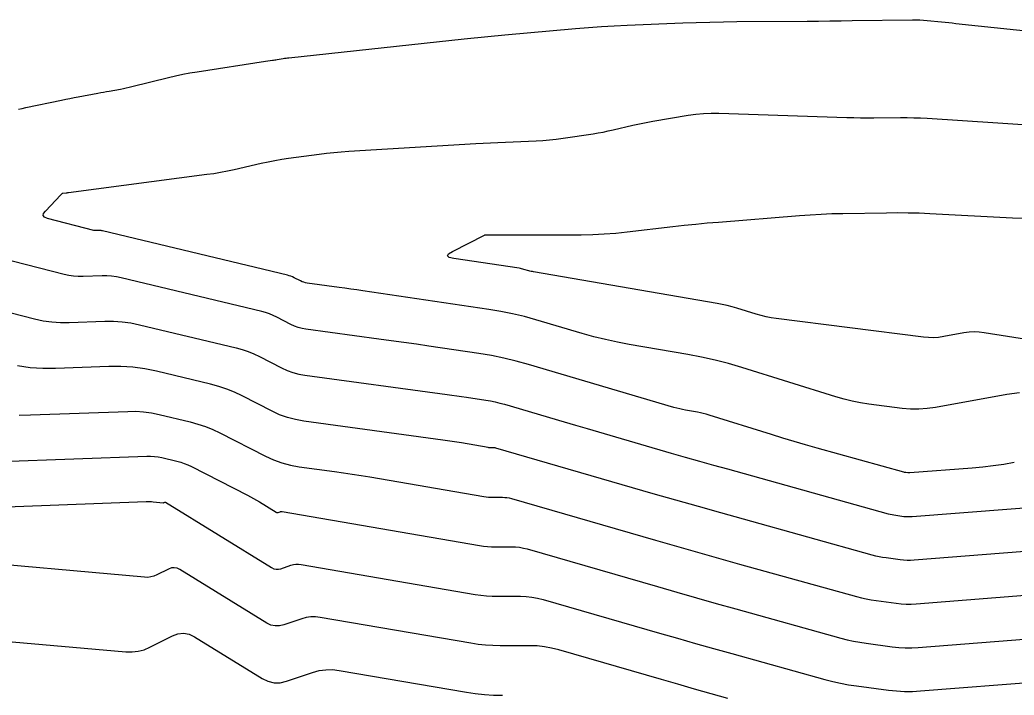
# Model space of a CAD drawing. Extents: x 1354696 to 1366163, y 660729 to 670380.
# Drawn here: x 1362159.9 to 1362230.8, y 664786.1 to 664834.2 of the extents above; entities that cross this region are included whole.
import ezdxf

# ---------------------------------------------------------------- set-up
doc = ezdxf.new("R2010")
doc.units = 0
doc.layers.add('R_Contours', color=7, linetype='Continuous')

msp = doc.modelspace()

# ---------------------------------------------------------------- linework, layer by layer
at = {"layer": 'R_Contours'}
for points in [[(1362159.762, 664827.87), (1362160.02, 664827.929), (1362160.279, 664827.986), (1362162.827, 664828.527), (1362163.126, 664828.59), (1362163.424, 664828.65), (1362163.723, 664828.708), (1362164.023, 664828.765), (1362165.415, 664829.022), (1362165.617, 664829.059), (1362165.82, 664829.096), (1362166.023, 664829.133), (1362166.226, 664829.169), (1362167.038, 664829.314), (1362167.24, 664829.351), (1362167.442, 664829.393), (1362167.643, 664829.438), (1362167.844, 664829.486), (1362170.462, 664830.14), (1362170.966, 664830.26), (1362171.473, 664830.369), (1362171.982, 664830.466), (1362172.493, 664830.551), (1362177.372, 664831.308), (1362177.874, 664831.371), (1362177.958, 664831.382), (1362178.041, 664831.393), (1362178.125, 664831.406), (1362178.208, 664831.419), (1362178.641, 664831.49), (1362178.741, 664831.505), (1362178.841, 664831.52), (1362178.941, 664831.533), (1362179.042, 664831.544), (1362191.545, 664832.892), (1362191.786, 664832.918), (1362192.028, 664832.943), (1362192.27, 664832.967), (1362192.512, 664832.99), (1362193.481, 664833.083), (1362193.723, 664833.106), (1362193.965, 664833.129), (1362194.207, 664833.151), (1362194.45, 664833.174), (1362199.493, 664833.632), (1362200.415, 664833.71), (1362201.338, 664833.776), (1362202.261, 664833.83), (1362203.185, 664833.873), (1362207.137, 664834.028), (1362208.104, 664834.062), (1362209.071, 664834.089), (1362210.038, 664834.108), (1362211.006, 664834.119), (1362216.022, 664834.159), (1362216.826, 664834.166), (1362217.629, 664834.173), (1362218.433, 664834.182), (1362219.236, 664834.192), (1362223.541, 664834.246), (1362223.799, 664834.246), (1362224.057, 664834.238), (1362224.315, 664834.224), (1362224.572, 664834.202), (1362225.601, 664834.102), (1362225.858, 664834.077), (1362226.116, 664834.051), (1362226.373, 664834.024), (1362226.63, 664833.998), (1362233.686, 664833.252)], [(1362231.158, 664807.639), (1362230.262, 664807.515), (1362225.174, 664806.598), (1362224.582, 664806.514), (1362223.989, 664806.476), (1362223.394, 664806.483), (1362222.798, 664806.536), (1362220.412, 664806.838), (1362219.818, 664806.926), (1362219.23, 664807.04), (1362218.648, 664807.181), (1362218.071, 664807.348), (1362211.36, 664809.45), (1362210.408, 664809.731), (1362209.448, 664809.979), (1362208.48, 664810.196), (1362207.504, 664810.38), (1362203.323, 664811.098), (1362202.478, 664811.256), (1362201.637, 664811.438), (1362200.803, 664811.645), (1362199.975, 664811.877), (1362196.672, 664812.854), (1362195.843, 664813.083), (1362195.007, 664813.283), (1362194.165, 664813.453), (1362193.317, 664813.593), (1362184.308, 664814.922), (1362183.887, 664814.984), (1362183.465, 664815.044), (1362183.044, 664815.103), (1362182.622, 664815.162), (1362180.345, 664815.473), (1362180.22, 664815.495), (1362180.099, 664815.528), (1362179.98, 664815.57), (1362179.865, 664815.623), (1362179.411, 664815.855), (1362179.296, 664815.909), (1362179.178, 664815.956), (1362179.058, 664815.997), (1362178.936, 664816.03), (1362165.742, 664819.2), (1362165.692, 664819.21), (1362165.641, 664819.217), (1362165.59, 664819.22), (1362165.539, 664819.22), (1362165.333, 664819.212), (1362165.282, 664819.212), (1362165.231, 664819.216), (1362165.18, 664819.223), (1362165.13, 664819.234), (1362161.828, 664820.081), (1362161.62, 664820.165), (1362161.526, 664820.281), (1362161.544, 664820.43), (1362161.676, 664820.611), (1362162.785, 664821.775), (1362162.806, 664821.796), (1362162.826, 664821.817), (1362162.867, 664821.86), (1362162.878, 664821.869), (1362162.89, 664821.876), (1362162.903, 664821.881), (1362162.917, 664821.884), (1362163.146, 664821.908), (1362163.189, 664821.913), (1362163.231, 664821.918), (1362163.274, 664821.923), (1362163.317, 664821.928), (1362173.194, 664823.23), (1362173.684, 664823.3), (1362174.173, 664823.382), (1362174.66, 664823.476), (1362175.144, 664823.581), (1362177.078, 664824.023), (1362177.562, 664824.128), (1362178.049, 664824.222), (1362178.537, 664824.305), (1362179.028, 664824.376), (1362181.202, 664824.667), (1362181.729, 664824.733), (1362182.257, 664824.789), (1362182.785, 664824.835), (1362183.315, 664824.872), (1362192.384, 664825.427), (1362192.91, 664825.457), (1362193.436, 664825.485), (1362193.962, 664825.51), (1362194.488, 664825.533), (1362196.681, 664825.619), (1362197.163, 664825.645), (1362197.644, 664825.684), (1362198.124, 664825.736), (1362198.602, 664825.802), (1362200.754, 664826.126), (1362201.111, 664826.184), (1362201.466, 664826.248), (1362201.82, 664826.32), (1362202.173, 664826.4), (1362203.581, 664826.731), (1362203.934, 664826.811), (1362204.288, 664826.885), (1362204.643, 664826.954), (1362204.999, 664827.017), (1362207.536, 664827.448), (1362208.078, 664827.526), (1362208.623, 664827.576), (1362209.169, 664827.599), (1362209.717, 664827.594), (1362218.86, 664827.285), (1362219.338, 664827.271), (1362219.815, 664827.263), (1362220.293, 664827.26), (1362220.77, 664827.261), (1362222.681, 664827.279), (1362223.159, 664827.279), (1362223.636, 664827.27), (1362224.113, 664827.252), (1362224.59, 664827.226), (1362235.019, 664826.555)], [(1362238.784, 664810.332), (1362228.652, 664811.929), (1362228.29, 664811.97), (1362227.928, 664811.982), (1362227.566, 664811.962), (1362227.204, 664811.913), (1362225.758, 664811.652), (1362225.397, 664811.601), (1362225.034, 664811.577), (1362224.671, 664811.582), (1362224.307, 664811.614), (1362213.803, 664812.942), (1362213.445, 664812.995), (1362213.09, 664813.064), (1362212.739, 664813.149), (1362212.392, 664813.249), (1362211.008, 664813.683), (1362210.661, 664813.785), (1362210.311, 664813.876), (1362209.958, 664813.955), (1362209.602, 664814.022), (1362196.505, 664816.27), (1362196.418, 664816.286), (1362196.331, 664816.305), (1362196.244, 664816.326), (1362196.158, 664816.35), (1362195.817, 664816.451), (1362195.731, 664816.475), (1362195.644, 664816.496), (1362195.557, 664816.513), (1362195.469, 664816.528), (1362190.804, 664817.216), (1362190.482, 664817.295), (1362190.36, 664817.407), (1362190.439, 664817.552), (1362190.719, 664817.731), (1362192.993, 664818.897), (1362193.002, 664818.901), (1362193.017, 664818.908), (1362193.02, 664818.909), (1362193.024, 664818.91), (1362193.027, 664818.91), (1362193.03, 664818.911), (1362199.905, 664818.923), (1362200.725, 664818.936), (1362201.544, 664818.973), (1362202.361, 664819.034), (1362203.176, 664819.118), (1362206.437, 664819.503), (1362207.252, 664819.596), (1362208.068, 664819.681), (1362208.885, 664819.758), (1362209.703, 664819.828), (1362215.464, 664820.292), (1362216.239, 664820.348), (1362217.014, 664820.392), (1362217.79, 664820.423), (1362218.567, 664820.442), (1362221.674, 664820.492), (1362222.45, 664820.498), (1362223.227, 664820.491), (1362224.003, 664820.471), (1362224.779, 664820.438), (1362230.662, 664820.137), (1362231.425, 664820.098)], [(1362230.788, 664802.662), (1362230.043, 664802.537), (1362229.296, 664802.431), (1362228.546, 664802.344), (1362227.794, 664802.276), (1362223.347, 664801.928), (1362223.311, 664801.926), (1362223.275, 664801.926), (1362223.239, 664801.928), (1362223.203, 664801.932), (1362223.06, 664801.95), (1362223.024, 664801.956), (1362222.989, 664801.962), (1362222.954, 664801.97), (1362222.919, 664801.979), (1362216.724, 664803.704), (1362215.907, 664803.935), (1362215.093, 664804.172), (1362214.28, 664804.416), (1362213.469, 664804.667), (1362209.018, 664806.061), (1362208.813, 664806.121), (1362208.606, 664806.175), (1362208.398, 664806.221), (1362208.188, 664806.261), (1362207.344, 664806.406), (1362207.134, 664806.445), (1362206.925, 664806.49), (1362206.718, 664806.542), (1362206.512, 664806.599), (1362196.128, 664809.669), (1362195.258, 664809.91), (1362194.381, 664810.12), (1362193.498, 664810.298), (1362192.607, 664810.445), (1362189.032, 664810.973), (1362188.138, 664811.104), (1362187.243, 664811.232), (1362186.349, 664811.358), (1362185.454, 664811.481), (1362180.263, 664812.19), (1362179.984, 664812.24), (1362179.712, 664812.313), (1362179.448, 664812.408), (1362179.19, 664812.526), (1362178.174, 664813.044), (1362177.917, 664813.166), (1362177.654, 664813.272), (1362177.386, 664813.362), (1362177.111, 664813.437), (1362167.068, 664815.849), (1362166.735, 664815.917), (1362166.4, 664815.963), (1362166.062, 664815.984), (1362165.722, 664815.983), (1362164.357, 664815.932), (1362164.017, 664815.932), (1362163.68, 664815.956), (1362163.345, 664816.004), (1362163.013, 664816.076), (1362151.209, 664819.104)], [(1362152.353, 664815.11), (1362160.897, 664812.919), (1362161.511, 664812.785), (1362162.129, 664812.696), (1362162.753, 664812.652), (1362163.381, 664812.653), (1362165.905, 664812.747), (1362166.533, 664812.749), (1362167.158, 664812.708), (1362167.778, 664812.625), (1362168.394, 664812.499), (1362175.287, 664810.843), (1362175.713, 664810.728), (1362176.13, 664810.587), (1362176.538, 664810.423), (1362176.937, 664810.234), (1362178.515, 664809.43), (1362178.915, 664809.246), (1362179.326, 664809.098), (1362179.748, 664808.985), (1362180.182, 664808.908), (1362190.335, 664807.521), (1362190.679, 664807.473), (1362191.022, 664807.425), (1362191.366, 664807.376), (1362191.709, 664807.326), (1362193.083, 664807.123), (1362193.425, 664807.066), (1362193.764, 664806.998), (1362194.101, 664806.917), (1362194.435, 664806.825), (1362198.676, 664805.571), (1362199.493, 664805.33), (1362200.312, 664805.09), (1362201.13, 664804.852), (1362201.949, 664804.614), (1362206.322, 664803.35), (1362207.324, 664803.062), (1362208.327, 664802.776), (1362209.331, 664802.492), (1362210.335, 664802.211), (1362221.792, 664799.022), (1362221.931, 664798.986), (1362222.071, 664798.954), (1362222.212, 664798.928), (1362222.354, 664798.907), (1362222.925, 664798.832), (1362223.068, 664798.817), (1362223.211, 664798.81), (1362223.354, 664798.81), (1362223.498, 664798.817), (1362237.625, 664799.923)], [(1362236.393, 664796.704), (1362223.648, 664795.706), (1362223.397, 664795.693), (1362223.147, 664795.693), (1362222.897, 664795.706), (1362222.647, 664795.733), (1362221.649, 664795.864), (1362221.4, 664795.901), (1362221.153, 664795.946), (1362220.908, 664796.001), (1362220.665, 664796.064), (1362211.481, 664798.621), (1362209.87, 664799.072), (1362208.26, 664799.526), (1362206.651, 664799.985), (1362205.044, 664800.448), (1362193.802, 664803.697), (1362193.758, 664803.708), (1362193.714, 664803.716), (1362193.669, 664803.721), (1362193.624, 664803.722), (1362193.442, 664803.722), (1362193.397, 664803.723), (1362193.352, 664803.726), (1362193.307, 664803.731), (1362193.262, 664803.738), (1362191.361, 664804.064), (1362191.028, 664804.119), (1362190.696, 664804.172), (1362190.363, 664804.222), (1362190.03, 664804.269), (1362180.1, 664805.625), (1362179.512, 664805.73), (1362178.94, 664805.883), (1362178.382, 664806.084), (1362177.84, 664806.333), (1362175.7, 664807.424), (1362175.159, 664807.68), (1362174.606, 664807.903), (1362174.04, 664808.093), (1362173.462, 664808.25), (1362169.604, 664809.177), (1362168.763, 664809.349), (1362167.917, 664809.462), (1362167.065, 664809.518), (1362166.207, 664809.515), (1362162.406, 664809.373), (1362161.489, 664809.371), (1362160.579, 664809.436), (1362159.676, 664809.566)], [(1362159.811, 664806.061), (1362160.606, 664806.062), (1362167.555, 664806.322), (1362168.121, 664806.324), (1362168.683, 664806.287), (1362169.242, 664806.212), (1362169.796, 664806.099), (1362172.007, 664805.568), (1362172.554, 664805.419), (1362173.089, 664805.24), (1362173.613, 664805.028), (1362174.125, 664804.786), (1362177.38, 664803.127), (1362177.956, 664802.862), (1362178.548, 664802.649), (1362179.155, 664802.487), (1362179.779, 664802.375), (1362182.304, 664802.03), (1362182.935, 664801.941), (1362183.566, 664801.847), (1362184.195, 664801.747), (1362184.824, 664801.642), (1362192.951, 664800.248), (1362193.115, 664800.223), (1362193.279, 664800.206), (1362193.444, 664800.195), (1362193.61, 664800.192), (1362194.274, 664800.192), (1362194.44, 664800.187), (1362194.603, 664800.17), (1362194.765, 664800.141), (1362194.926, 664800.1), (1362205.188, 664797.134), (1362206.689, 664796.702), (1362208.192, 664796.273), (1362209.695, 664795.849), (1362211.2, 664795.428), (1362219.538, 664793.107), (1362219.886, 664793.016), (1362220.236, 664792.939), (1362220.588, 664792.873), (1362220.943, 664792.82), (1362222.369, 664792.633), (1362222.726, 664792.596), (1362223.083, 664792.577), (1362223.44, 664792.577), (1362223.798, 664792.596), (1362235.16, 664793.485)], [(1362158.488, 664802.74), (1362168.903, 664803.129), (1362169.177, 664803.13), (1362169.449, 664803.112), (1362169.72, 664803.076), (1362169.988, 664803.021), (1362171.059, 664802.764), (1362171.324, 664802.692), (1362171.583, 664802.605), (1362171.837, 664802.503), (1362172.085, 664802.385), (1362176.09, 664800.344), (1362176.307, 664800.23), (1362176.523, 664800.112), (1362176.735, 664799.99), (1362176.946, 664799.863), (1362178.136, 664799.129), (1362178.169, 664799.114), (1362178.202, 664799.106), (1362178.236, 664799.106), (1362178.272, 664799.114), (1362178.414, 664799.162), (1362178.45, 664799.172), (1362178.486, 664799.177), (1362178.522, 664799.178), (1362178.559, 664799.174), (1362192.639, 664796.758), (1362192.922, 664796.716), (1362193.206, 664796.685), (1362193.492, 664796.667), (1362193.778, 664796.661), (1362194.925, 664796.662), (1362195.21, 664796.653), (1362195.493, 664796.623), (1362195.772, 664796.573), (1362196.049, 664796.504), (1362205.331, 664793.82), (1362206.727, 664793.419), (1362208.123, 664793.021), (1362209.52, 664792.626), (1362210.919, 664792.235), (1362218.411, 664790.149), (1362218.863, 664790.032), (1362219.318, 664789.931), (1362219.776, 664789.846), (1362220.238, 664789.777), (1362222.091, 664789.534), (1362222.554, 664789.485), (1362223.019, 664789.461), (1362223.483, 664789.461), (1362223.949, 664789.485), (1362233.928, 664790.266)], [(1362156.369, 664799.418), (1362168.855, 664799.884), (1362168.982, 664799.887), (1362169.108, 664799.885), (1362169.234, 664799.88), (1362169.359, 664799.871), (1362170.087, 664799.806), (1362170.101, 664799.806), (1362170.113, 664799.808), (1362170.126, 664799.811), (1362170.138, 664799.816), (1362170.186, 664799.84), (1362170.197, 664799.844), (1362170.209, 664799.846), (1362170.221, 664799.844), (1362170.232, 664799.838), (1362177.801, 664795.175), (1362177.963, 664795.097), (1362178.129, 664795.058), (1362178.301, 664795.058), (1362178.476, 664795.099), (1362179.188, 664795.341), (1362179.366, 664795.39), (1362179.547, 664795.416), (1362179.729, 664795.418), (1362179.914, 664795.398), (1362192.328, 664793.268), (1362192.73, 664793.208), (1362193.134, 664793.165), (1362193.539, 664793.139), (1362193.945, 664793.131), (1362195.575, 664793.132), (1362195.98, 664793.119), (1362196.382, 664793.076), (1362196.779, 664793.006), (1362197.173, 664792.907), (1362205.475, 664790.507), (1362206.765, 664790.136), (1362208.055, 664789.768), (1362209.346, 664789.403), (1362210.638, 664789.042), (1362217.284, 664787.191), (1362217.84, 664787.047), (1362218.4, 664786.923), (1362218.964, 664786.818), (1362219.532, 664786.733), (1362221.813, 664786.434), (1362222.383, 664786.374), (1362222.954, 664786.344), (1362223.527, 664786.344), (1362224.099, 664786.374), (1362232.695, 664787.047)], [(1362210.357, 664785.849), (1362209.171, 664786.18), (1362207.986, 664786.515), (1362206.802, 664786.852), (1362205.619, 664787.193), (1362198.296, 664789.31), (1362197.786, 664789.438), (1362197.271, 664789.53), (1362196.751, 664789.584), (1362196.225, 664789.602), (1362194.113, 664789.601), (1362193.586, 664789.612), (1362193.061, 664789.645), (1362192.538, 664789.7), (1362192.016, 664789.778), (1362181.268, 664791.623), (1362180.936, 664791.659), (1362180.608, 664791.654), (1362180.283, 664791.607), (1362179.961, 664791.519), (1362178.681, 664791.084), (1362178.365, 664791.011), (1362178.057, 664791.01), (1362177.757, 664791.08), (1362177.465, 664791.221), (1362171.269, 664795.038), (1362171.07, 664795.132), (1362170.868, 664795.169), (1362170.665, 664795.149), (1362170.458, 664795.073), (1362169.628, 664794.655), (1362169.418, 664794.566), (1362169.201, 664794.508), (1362168.979, 664794.481), (1362168.75, 664794.486), (1362154.85, 664795.719)], [(1362156.312, 664790.151), (1362167.413, 664789.166), (1362167.857, 664789.157), (1362168.289, 664789.208), (1362168.709, 664789.32), (1362169.118, 664789.493), (1362170.731, 664790.306), (1362171.132, 664790.454), (1362171.528, 664790.492), (1362171.919, 664790.42), (1362172.306, 664790.238), (1362177.129, 664787.267), (1362177.551, 664787.063), (1362177.984, 664786.961), (1362178.429, 664786.964), (1362178.885, 664787.069), (1362180.735, 664787.698), (1362181.2, 664787.825), (1362181.669, 664787.892), (1362182.144, 664787.9), (1362182.622, 664787.847), (1362191.705, 664786.289), (1362192.345, 664786.193), (1362192.988, 664786.124), (1362193.633, 664786.084), (1362194.281, 664786.07)]]:
    msp.add_lwpolyline(points, dxfattribs=at)

doc.saveas('drawing.dxf')
